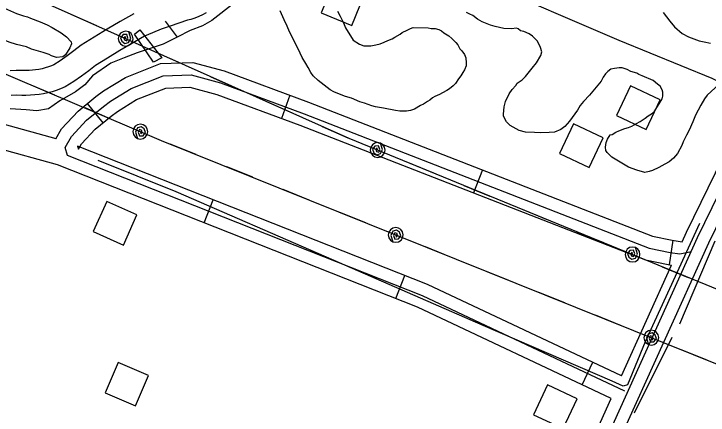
# Model space of a CAD drawing. Extents: x 3297735 to 3335592, y 670436 to 695807.
# Drawn here: x 3303312 to 3304154, y 685141 to 685627 of the extents above; entities that cross this region are included whole.
import ezdxf

# ---------------------------------------------------------------- set-up
doc = ezdxf.new("R2010")
doc.units = 0
for name, color, linetype in [('V-BLDG-OTLN', 7, 'Continuous'), ('V-BRDG-OTLN', 7, 'Continuous'), ('V-ROAD-CNTR', 7, 'Continuous'), ('V-SITE-VEGE', 7, 'Continuous'), ('V-TOPO-SHOR', 7, 'Continuous'), ('V-UTIL-LINE', 7, 'Continuous')]:
    doc.layers.add(name, color=color, linetype=linetype)

msp = doc.modelspace()

# ---------------------------------------------------------------- linework, layer by layer
at = {"layer": 'V-BLDG-OTLN'}
for points in [[(3303685.04, 685628.21), (3303722.09, 685613.14), (3303737.16, 685650.19), (3303700.11, 685665.26)], [(3304079.14, 685486.83), (3304096.1, 685523.06), (3304059.88, 685540.02), (3304042.92, 685503.79)], [(3304010.13, 685440.8), (3304027.09, 685477.03), (3303990.86, 685493.99), (3303973.9, 685457.76)], [(3303461.47, 685383.34), (3303424.98, 685399.74), (3303408.58, 685363.25), (3303445.07, 685346.85)], [(3303422.89, 685167.92), (3303459.62, 685152.09), (3303475.45, 685188.82), (3303438.71, 685204.65)], [(3303978.53, 685124.42), (3303995.49, 685160.64), (3303959.26, 685177.6), (3303942.3, 685141.37)]]:
    msp.add_lwpolyline(points, close=True, dxfattribs=at)
at = {"layer": 'V-BRDG-OTLN'}
msp.add_lwpolyline([(3303465.18, 685607.71), (3303491.64, 685573.78), (3303481.45, 685568.42), (3303458.39, 685602.42)], close=True, dxfattribs=at)
at = {"layer": 'V-ROAD-CNTR'}
for p, q in [((3303647.13, 685528.42), (3303636.73, 685500.28)), ((3303401.33, 685518.32), (3303420.25, 685495.04)), ((3303880.48, 685438.02), (3303869.6, 685410.06)), ((3303542.95, 685373.81), (3303553.96, 685401.72)), ((3304111.5, 685352.65), (3304107.14, 685322.97)), ((3303775.51, 685282.07), (3303786.51, 685309.98)), ((3304001.57, 685177.71), (3304014.34, 685204.86))]:
    msp.add_line(p, q, dxfattribs=at)
for points in [[(3303365.05, 685444.09), (3303291.79, 685464.47), (3303267.32, 685473.58), (3303260.33, 685476.78), (3303224.06, 685493.4), (3303219.05, 685495.78), (3303206.12, 685501.91), (3303174.49, 685516.92), (3303093.42, 685556.1), (3303001.62, 685597.42), (3302924.79, 685631.14), (3302840.52, 685666.85), (3302750.72, 685705.85), (3302664.72, 685740.18), (3302564.88, 685784.38)], [(3303457.57, 685627.09), (3303441.06, 685617.67), (3303425.39, 685608.43), (3303409.85, 685598.95), (3303393.94, 685588.92), (3303385.07, 685582.07), (3303376.77, 685576.02), (3303368.31, 685570.19), (3303360.69, 685565.27), (3303357.99, 685564.16), (3303354.22, 685562.82), (3303350.4, 685561.64), (3303346.53, 685560.64), (3303342.62, 685559.81), (3303338.67, 685559.15), (3303334.7, 685558.67), (3303330.72, 685558.37), (3303326.72, 685558.24), (3303322.36, 685558.3), (3303315.26, 685558.36), (3303307.97, 685558.21)], [(3303545.62, 685628.18), (3303541.12, 685625.85), (3303536.51, 685623.78), (3303531.77, 685621.96), (3303526.95, 685620.4), (3303522.85, 685619.33), (3303512.34, 685615.95), (3303501.67, 685612.26), (3303491.08, 685608.35), (3303480.57, 685604.2), (3303470.85, 685600.13), (3303456.12, 685591.72), (3303440.82, 685582.7), (3303425.66, 685573.45), (3303411.14, 685564.3), (3303403.09, 685558.08), (3303394.11, 685551.53), (3303384.96, 685545.24), (3303374.63, 685538.55), (3303368.69, 685536.13), (3303363.67, 685534.34), (3303358.58, 685532.77), (3303353.41, 685531.43), (3303348.2, 685530.33), (3303342.95, 685529.45), (3303337.65, 685528.81), (3303332.33, 685528.4), (3303327, 685528.23), (3303322.03, 685528.3), (3303315.44, 685528.36), (3303309.03, 685528.22)], [(3303141.59, 685170.53), (3303902.07, 684849.64), (3303977.99, 684994.98), (3304141.49, 685355.97), (3304255.79, 685589.73)], [(3304122.77, 685351), (3304127.92, 685362.36), (3304242.31, 685596.32)], [(3303362.98, 685475.48), (3303370.22, 685487.64), (3303390.13, 685509.22), (3303411.71, 685526.76), (3303421.01, 685533.74), (3303447.64, 685550.02), (3303490.2, 685566.99), (3303529.25, 685568.26), (3303567.49, 685557.85), (3303669.7, 685520.09), (3304086.79, 685357.69), (3304110.8, 685352.76), (3304122.77, 685351)], [(3304053.2, 685170), (3303807.8, 685285.45), (3303377.41, 685455.25), (3303374.3, 685465.16), (3303382.31, 685478.62), (3303400.43, 685498.26), (3303420.94, 685514.93), (3303429.45, 685521.31), (3303454.38, 685536.56), (3303493.31, 685552.09), (3303527.48, 685553.19), (3303562.91, 685543.55), (3303664.37, 685506.06), (3304082.53, 685343.25), (3304108.19, 685337.98), (3304119.87, 685336.26), (3304134.11, 685339.06)], [(3303135.76, 685156.71), (3303908.96, 684830.45), (3303991.48, 684988.41), (3304155.06, 685349.58), (3304248.85, 685541.4)], [(3304049.16, 685188.47), (3303813.75, 685299.23), (3303389.58, 685466.57), (3303390.62, 685463.25), (3303394.4, 685469.6), (3303410.72, 685487.3), (3303430.18, 685503.11), (3303437.88, 685508.89), (3303461.12, 685523.09), (3303496.43, 685537.18), (3303525.72, 685538.13), (3303558.33, 685529.25), (3303659.05, 685492.04), (3304078.26, 685328.81), (3304105.59, 685323.2), (3304109.89, 685322.56)], [(3303363.42, 685475.68), (3303301.06, 685493.03), (3303278.82, 685501.31), (3303272.82, 685504.05), (3303247.02, 685515.88)], [(3304036.78, 685161.14), (3303801.85, 685271.68), (3303365.24, 685443.92), (3303365.07, 685444.44)], [(3304049.16, 685188.47), (3304109.89, 685322.56)], [(3303147.42, 685184.35), (3303895.17, 684868.83), (3303964.5, 685001.55), (3304036.78, 685161.14)]]:
    msp.add_lwpolyline(points, dxfattribs=at)
at = {"layer": 'V-SITE-VEGE'}
for points in [[(3303293.39, 685637.36), (3303315.32, 685627.64), (3303323.82, 685624.75), (3303328.78, 685623.65), (3303332.32, 685621.85), (3303344.35, 685617.52), (3303352.84, 685613.92), (3303358.85, 685610.68), (3303369.81, 685604.23), (3303376.17, 685599.22), (3303381.8, 685593.15)], [(3303704.92, 685630.46), (3303708.08, 685624.41), (3303711.93, 685616.22), (3303714.37, 685610.17), (3303723.85, 685595.21), (3303731.27, 685590.19), (3303736.58, 685588.39), (3303745.1, 685588.33), (3303751.14, 685589.36), (3303756.47, 685590.74), (3303761.45, 685592.84), (3303765.72, 685594.94), (3303771.05, 685596.68), (3303774.26, 685598.79), (3303780.67, 685602.65), (3303783.17, 685604.41), (3303789.22, 685607.21), (3303793.13, 685609.31), (3303796.69, 685610.35), (3303814.78, 685610.23), (3303818.33, 685609.5), (3303823.29, 685609.12), (3303827.54, 685608.03), (3303830.73, 685606.58), (3303833.9, 685604.08), (3303839.91, 685600.49), (3303843.44, 685597.28), (3303848.37, 685592.28), (3303850.48, 685589.43), (3303853.29, 685584.8), (3303855.41, 685582.3), (3303858.93, 685577.66), (3303860.32, 685573.75), (3303860.64, 685567.72), (3303860.61, 685564.17), (3303858.81, 685559.21), (3303856.66, 685556.04), (3303854.5, 685552.15), (3303851.64, 685548.26), (3303847.7, 685542.61), (3303844.84, 685539.79), (3303840.56, 685536.27), (3303837.35, 685534.16), (3303832.02, 685531.36), (3303828.45, 685529.25), (3303822.76, 685526.8), (3303819.91, 685525.4), (3303816.7, 685522.59), (3303813.85, 685520.83), (3303809.22, 685517.66), (3303805.31, 685515.92), (3303798.18, 685511.71), (3303793.2, 685509.96), (3303788.59, 685509.28), (3303780.43, 685509.34), (3303775.11, 685510.08), (3303760.58, 685512.66), (3303751.01, 685514.49), (3303746.41, 685515.59), (3303737.56, 685518.84), (3303731.89, 685520.65), (3303721.63, 685524.97), (3303714.54, 685526.79), (3303705.34, 685530.4), (3303700.39, 685532.56), (3303695.79, 685535.07), (3303684.85, 685543.3), (3303681.32, 685546.16), (3303675.32, 685551.88), (3303672.51, 685555.8), (3303669, 685562.21), (3303666.19, 685566.84), (3303661.98, 685574.32), (3303659.53, 685579.3), (3303656.03, 685587.13), (3303653.58, 685591.4), (3303649.73, 685599.23), (3303646.57, 685605.29), (3303643.77, 685612.05), (3303639.92, 685619.88), (3303635.38, 685630.9)], [(3303890.12, 685613.43), (3303880.31, 685617.59), (3303874.53, 685620.8), (3303868.75, 685624.91), (3303865.19, 685626.75), (3303861.18, 685628.59)], [(3304099.7, 685628.64), (3304107.63, 685618.22), (3304113.37, 685611.43), (3304122.68, 685603.23), (3304130.25, 685599.1), (3304143.19, 685594.45), (3304149.45, 685593.02), (3304157.05, 685591.58)], [(3304153.09, 685528.41), (3304149.9, 685523.97), (3304145.32, 685516.41), (3304138.88, 685504.39), (3304135.64, 685496.36), (3304131.02, 685486.11), (3304127.8, 685479.87), (3304124.11, 685471.85), (3304122.26, 685467.39), (3304117.21, 685458.04), (3304112.2, 685452.28), (3304106.77, 685447.86), (3304101.79, 685444.79), (3304094.57, 685440.85), (3304086.9, 685437.36), (3304082.85, 685436.07), (3304077.45, 685434.8), (3304067.63, 685437.61), (3304057.81, 685441.33), (3304045.35, 685448.66), (3304037.34, 685453.25), (3304031.59, 685459.15), (3304030.27, 685461.41), (3304029.88, 685465.45), (3304030.4, 685471.27), (3304032.25, 685475.28), (3304035.45, 685480.62), (3304037.7, 685481.04), (3304042.22, 685483.68), (3304045.83, 685485.42), (3304053.04, 685488.02), (3304057.54, 685489.31), (3304061.6, 685491.04), (3304067.46, 685494.1), (3304071.98, 685496.74), (3304077.86, 685500.7), (3304081.48, 685503.34), (3304085.55, 685505.98), (3304088.72, 685508.18), (3304094.67, 685517.96), (3304098.34, 685524.19), (3304099.28, 685527.32), (3304099.34, 685532.25), (3304098.48, 685534.95), (3304095.85, 685539.47), (3304092.74, 685541.75), (3304087.42, 685546.31), (3304074.04, 685551.86), (3304070.03, 685553.7), (3304067.81, 685555.08), (3304060.66, 685557.41), (3304056.21, 685559.71), (3304049.96, 685561.58), (3304046.37, 685561.63), (3304040.53, 685560.81), (3304036.04, 685559.97), (3304032.42, 685557.33), (3304029.69, 685554.23), (3304026.95, 685550.23), (3304024.64, 685545.33), (3304010.52, 685528.47), (3304003.25, 685520.95), (3303999.15, 685516.07), (3303995.94, 685510.28), (3303985.9, 685496.96), (3303980.44, 685490.75), (3303975.46, 685486.78), (3303967.8, 685483.74), (3303961.52, 685483.38), (3303950.75, 685483.07), (3303943.58, 685483.16), (3303932.83, 685483.75), (3303925.23, 685485.64), (3303914.1, 685491.61), (3303909.67, 685496.16), (3303906.17, 685502.93), (3303906.21, 685505.62), (3303906.77, 685514.58), (3303908.65, 685520.83), (3303912.8, 685530.19), (3303916.46, 685535.52), (3303921.01, 685540.39), (3303922.83, 685543.06), (3303928.71, 685547.02), (3303932.8, 685551), (3303941, 685561.21), (3303946.02, 685567.87), (3303951.52, 685576.76), (3303952.47, 685581.23), (3303950.75, 685586.19), (3303947.26, 685593.85), (3303941.06, 685600.21), (3303937.06, 685602.95), (3303930.82, 685605.72), (3303926.8, 685606.67), (3303923.69, 685608.95), (3303921.91, 685609.88), (3303915.62, 685609.06), (3303906.66, 685609.18), (3303895.93, 685611.56), (3303890.12, 685613.43)], [(3303381.8, 685593.15), (3303382.14, 685590.67), (3303380.34, 685585.71), (3303374.96, 685577.58), (3303371.75, 685575.12), (3303363.94, 685574.11), (3303361.46, 685574.83), (3303357.92, 685576.27), (3303355.09, 685577.71), (3303348.01, 685580.24), (3303333.85, 685584.23), (3303327.48, 685587.11), (3303315.44, 685590.03), (3303306.58, 685592.93), (3303283.93, 685601.94)], [(3304187.13, 685559.8), (3304153.09, 685528.41)]]:
    msp.add_lwpolyline(points, dxfattribs=at)
at = {"layer": 'V-TOPO-SHOR'}
for p, q in [((3303495.7, 685618.4), (3303510.23, 685598.83)), ((3303354.15, 685511.85), (3303340.22, 685509.48)), ((3304162.54, 685351.76), (3304119.35, 685250.99)), ((3304110.38, 685235.09), (3304064.58, 685143.2))]:
    msp.add_line(p, q, dxfattribs=at)
for points in [[(3304214.66, 685522.17), (3304158.95, 685548.78), (3304046.39, 685594.83), (3303878.75, 685667.21), (3303775.88, 685713.91), (3303724.32, 685736.2), (3303701.03, 685750.04), (3303692.34, 685756.24), (3303689.52, 685759.09), (3303685.34, 685769.27), (3303683.66, 685776.56)], [(3303579.66, 685640.54), (3303552.51, 685619.02), (3303541.01, 685612.55), (3303526.24, 685606.92), (3303510.23, 685598.83), (3303493.39, 685590.35), (3303476.17, 685584.73), (3303461.81, 685579.91), (3303446.22, 685573.87), (3303429.81, 685567.43), (3303407.61, 685552.02), (3303398.54, 685541.03), (3303387.02, 685532.51), (3303368.13, 685521.58), (3303354.15, 685511.85)], [(3303340.22, 685509.48), (3303327.14, 685510.79), (3303307.91, 685512.15)], [(3304143.67, 685372.83), (3304078.04, 685229.65), (3304056.44, 685177.49), (3304051.11, 685175.75), (3304037.85, 685182.04), (3303881.39, 685249.53), (3303691.34, 685332.3), (3303509.25, 685411.47), (3303414.64, 685449.31)]]:
    msp.add_lwpolyline(points, dxfattribs=at)
at = {"layer": 'V-UTIL-LINE'}
for points in [[(3301855.85, 686290.92), (3302508.08, 686015.91), (3303718.5, 685476.34), (3304541.77, 685139.21), (3305359.13, 684778.4), (3306932.01, 684054.09), (3307414.95, 683680.48), (3308058.55, 683385.58), (3308857.4, 683018.65), (3310271.9, 682456.02)], [(3310256.77, 682384.17), (3308755.92, 682962.63), (3307386.27, 683601.81), (3306906.54, 684014.6), (3304924.49, 684897.17), (3303491.46, 685473.38), (3301855.92, 686171.01)], [(3303381.26, 685626.68), (3303412.31, 685612.83)], [(3303447.94, 685596.95), (3303447.41, 685599.78), (3303445.78, 685598.11), (3303446.35, 685595.43), (3303449.14, 685594.54), (3303450.67, 685597.58), (3303449.1, 685601.99), (3303444.84, 685601.95), (3303441.75, 685598.19), (3303443.17, 685593.84), (3303446.76, 685591.18), (3303451.41, 685592.47), (3303453.94, 685597.36), (3303451.6, 685605.17), (3303448.18, 685605.95), (3303444.72, 685605.35), (3303441.75, 685603.48), (3303439.72, 685600.62), (3303438.94, 685597.19), (3303439.53, 685593.73), (3303441.41, 685590.76), (3303444.27, 685588.73), (3303447.7, 685587.95), (3303451.16, 685588.55), (3303454.13, 685590.42), (3303456.16, 685593.29), (3303456.93, 685596.71), (3303456.34, 685600.17), (3303454.47, 685603.14), (3303451.6, 685605.17)], [(3303483.55, 685581.08), (3303514.61, 685567.23)], [(3303551.14, 685550.95), (3303582.2, 685537.1)], [(3303361.81, 685528.68), (3303330.54, 685542.02)], [(3303618.73, 685520.82), (3303649.79, 685506.97)], [(3303429.88, 685499.65), (3303398.6, 685512.99)], [(3303465.73, 685484.36), (3303466.31, 685481.54), (3303467.91, 685483.23), (3303467.29, 685485.9), (3303464.48, 685486.75), (3303463, 685483.69), (3303464.65, 685479.3), (3303468.91, 685479.41), (3303471.94, 685483.21), (3303470.45, 685487.54), (3303466.81, 685490.15), (3303462.19, 685488.78), (3303459.73, 685483.85), (3303462.2, 685476.08), (3303465.64, 685475.36), (3303469.09, 685476.01), (3303472.03, 685477.93), (3303474.01, 685480.83), (3303474.73, 685484.26), (3303474.08, 685487.71), (3303472.16, 685490.65), (3303469.26, 685492.64), (3303465.83, 685493.36), (3303462.37, 685492.71), (3303459.43, 685490.79), (3303457.45, 685487.89), (3303456.73, 685484.45), (3303457.38, 685481), (3303459.3, 685478.06), (3303462.2, 685476.08)], [(3303686.32, 685490.69), (3303717.37, 685476.85)], [(3303533.26, 685456.58), (3303501.71, 685469.26)], [(3303753.46, 685462.03), (3303752.84, 685464.84), (3303751.26, 685463.13), (3303751.92, 685460.46), (3303754.73, 685459.66), (3303756.17, 685462.74), (3303754.46, 685467.1), (3303750.2, 685466.93), (3303747.23, 685463.08), (3303748.78, 685458.78), (3303752.46, 685456.22), (3303757.06, 685457.66), (3303759.44, 685462.62), (3303756.87, 685470.36), (3303753.42, 685471.03), (3303749.98, 685470.33), (3303747.06, 685468.37), (3303745.13, 685465.44), (3303744.46, 685461.99), (3303745.15, 685458.55), (3303747.12, 685455.64), (3303750.04, 685453.7), (3303753.49, 685453.03), (3303756.93, 685453.73), (3303759.84, 685455.69), (3303761.78, 685458.62), (3303762.46, 685462.07), (3303761.76, 685465.51), (3303759.79, 685468.42), (3303756.87, 685470.36)], [(3303789.54, 685447.25), (3303821, 685434.37)], [(3303601.92, 685428.97), (3303570.37, 685441.65)], [(3303670.57, 685401.36), (3303639.03, 685414.05)], [(3303858.02, 685419.21), (3303889.48, 685406.32)], [(3303926.5, 685391.17), (3303957.96, 685378.28)], [(3303739.23, 685373.76), (3303707.68, 685386.44)], [(3303775.39, 685359.21), (3303776.03, 685356.41), (3303777.59, 685358.13), (3303776.92, 685360.79), (3303774.1, 685361.58), (3303772.68, 685358.49), (3303774.42, 685354.13), (3303778.68, 685354.33), (3303781.63, 685358.2), (3303780.04, 685362.5), (3303776.36, 685365.03), (3303771.76, 685363.56), (3303769.41, 685358.58), (3303772.04, 685350.86), (3303775.49, 685350.21), (3303778.92, 685350.94), (3303781.82, 685352.92), (3303783.74, 685355.86), (3303784.39, 685359.31), (3303783.67, 685362.74), (3303781.69, 685365.64), (3303778.75, 685367.56), (3303775.3, 685368.21), (3303771.86, 685367.49), (3303768.96, 685365.51), (3303767.04, 685362.57), (3303766.39, 685359.12), (3303767.12, 685355.68), (3303769.1, 685352.78), (3303772.04, 685350.86)], [(3303994.98, 685363.12), (3304026.45, 685350.24)], [(3303843.14, 685331.97), (3303811.6, 685344.66)], [(3304062.54, 685335.46), (3304061.92, 685338.27), (3304060.35, 685336.55), (3304061.01, 685333.89), (3304063.82, 685333.08), (3304065.26, 685336.17), (3304063.55, 685340.53), (3304059.29, 685340.36), (3304056.31, 685336.51), (3304057.87, 685332.2), (3304061.54, 685329.65), (3304066.15, 685331.08), (3304068.53, 685336.05), (3304065.95, 685343.79), (3304062.5, 685344.46), (3304059.06, 685343.76), (3304056.15, 685341.8), (3304054.21, 685338.87), (3304053.54, 685335.42), (3304054.24, 685331.98), (3304056.2, 685329.07), (3304059.13, 685327.13), (3304062.58, 685326.46), (3304066.02, 685327.16), (3304068.93, 685329.12), (3304070.87, 685332.05), (3304071.54, 685335.49), (3304070.84, 685338.94), (3304068.88, 685341.85), (3304065.95, 685343.79)], [(3304098.63, 685320.68), (3304130.09, 685307.79)], [(3303911.8, 685304.37), (3303880.25, 685317.05)], [(3303980.46, 685276.76), (3303948.91, 685289.44)], [(3304049.11, 685249.15), (3304017.57, 685261.84)], [(3304085.28, 685234.61), (3304085.92, 685231.8), (3304087.48, 685233.53), (3304086.8, 685236.19), (3304083.98, 685236.97), (3304082.57, 685233.89), (3304084.3, 685229.53), (3304088.56, 685229.73), (3304091.51, 685233.6), (3304089.93, 685237.89), (3304086.24, 685240.42), (3304081.65, 685238.96), (3304079.3, 685233.98), (3304081.92, 685226.26), (3304085.37, 685225.61), (3304088.81, 685226.33), (3304091.71, 685228.31), (3304093.63, 685231.25), (3304094.28, 685234.7), (3304093.56, 685238.14), (3304091.58, 685241.04), (3304088.64, 685242.96), (3304085.19, 685243.61), (3304081.75, 685242.89), (3304078.85, 685240.91), (3304076.93, 685237.97), (3304076.28, 685234.52), (3304077, 685231.08), (3304078.98, 685228.18), (3304081.92, 685226.26)], [(3304153.03, 685207.37), (3304121.48, 685220.05)]]:
    msp.add_lwpolyline(points, dxfattribs=at)

doc.saveas('drawing.dxf')
